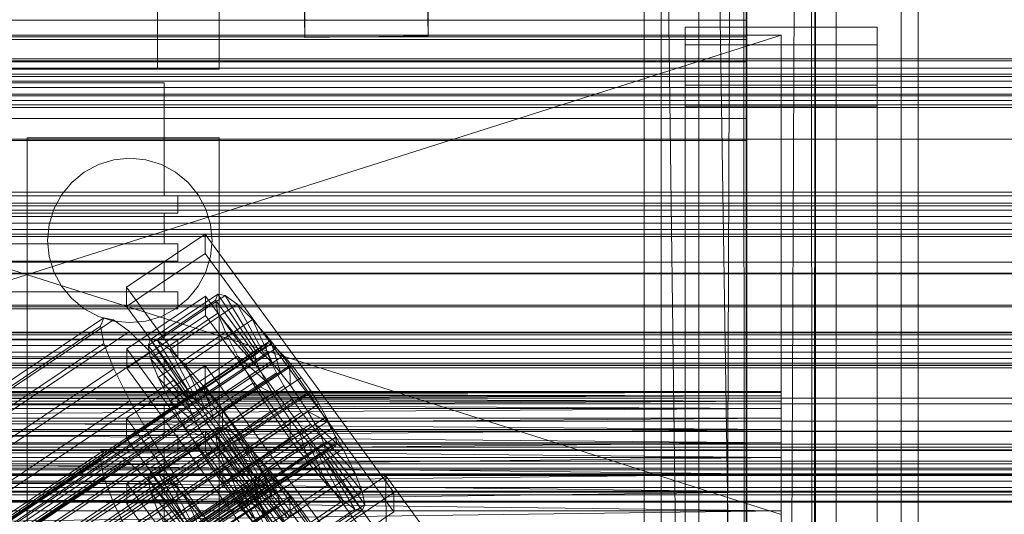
# Model space of a CAD drawing. Header units: millimetres. Extents: x -4395 to 65662, y -65530 to 6847.
# Tile 365 of 656: x 319 to 463, y -33820 to -33748. Entities that reach past the tile are written whole.
import ezdxf

# ---------------------------------------------------------------- set-up
doc = ezdxf.new("R2010")
doc.units = ezdxf.units.MM
for name, color, linetype, lineweight in [('COTAS_O', 1, 'Continuous', 0), ('COTAS_P', 1, 'Continuous', 0), ('frontal_briquetadora', 7, 'Continuous', 0), ('frontal_C01', 7, 'Continuous', 0), ('frontal_C02', 7, 'Continuous', 0), ('frontal_C03', 7, 'Continuous', 0), ('frontal_secador', 7, 'Continuous', 0)]:
    doc.layers.add(name, color=color, linetype=linetype, lineweight=lineweight)
doc.dimstyles.new('R19_100', dxfattribs={"dimtxt": 250, "dimasz": 150, "dimexe": 150, "dimexo": 80, "dimgap": 100, "dimtad": 1, "dimtih": 1, "dimtoh": 1, "dimdsep": 46, "dimcen": 0.09, "dimadec": 0, "dimazin": 0, "dimtfac": 1, "dimtdec": 4, "dimtofl": 0, "dimtmove": 0, "dimatfit": 3, "dimfxl": 1, "dimtolj": 1, "dimtzin": 0, "dimarcsym": 0})

# ---------------------------------------------------------------- blocks, each defined once
blk = doc.blocks.new('DIM_R33_43')
at = {"layer": 'COTAS_O'}
for p, q in [((-1725, -33700), (-1575, -33655)), ((1725, -33700), (1575, -33655)), ((-1725, -34400), (-1725, -33700)), ((-1725, -33700), (1725, -33700)), ((-1725, -33700), (-1575, -33745)), ((1725, -33700), (1575, -33745)), ((1725, -34400), (1725, -33700))]:
    blk.add_line(p, q, dxfattribs=at)
blk.add_text('3450 O', height=250, dxfattribs=at).set_placement((0, -33600))
blk = doc.blocks.new('DIM_R33_44')
at = {"layer": 'COTAS_P'}
for p, q in [((-150, -32200), (550, -32200)), ((550, -32200), (505, -32350)), ((550, -34800), (550, -32200)), ((550, -32200), (595, -32350)), ((550, -34800), (505, -34650)), ((550, -34800), (595, -34650)), ((-150, -34800), (550, -34800))]:
    blk.add_line(p, q, dxfattribs=at)
blk.add_text('2600 P', height=250, rotation=90, dxfattribs=at).set_placement((450, -33500))

msp = doc.modelspace()

# ---------------------------------------------------------------- linework, layer by layer
at = {"layer": 'frontal_briquetadora'}
for p, q in [((339, -33700), (339, -33755)), ((348, -33700), (348, -33755)), ((430, -33820), (210, -33750)), ((210, -33750), (430, -33750)), ((430, -33750), (210, -33820)), ((430, -33820), (430, -33750)), ((430, -33750), (430, -33844.629)), ((430, -33750), (430, -33841.488)), ((430, -33750), (430, -33838.284)), ((430, -33750), (430, -33835.05)), ((430, -33750), (430, -33831.815)), ((430, -33750), (430, -33828.612)), ((430, -33750), (430, -33825.47)), ((430, -33750), (430, -33822.421)), ((430, -33750), (430, -33819.494)), ((430, -33750), (430, -33816.716)), ((430, -33750), (430, -33814.115)), ((430, -33750), (430, -33811.715)), ((430, -33750), (430, -33809.54)), ((430, -33750), (430, -33807.611)), ((430, -33750), (430, -33805.946)), ((430, -33750), (430, -33804.562)), ((430, -33750), (430, -33803.471)), ((430, -33750), (430, -33802.684)), ((430, -33750), (430, -33802.209)), ((430, -33750), (430, -33802.05)), ((348, -33755), (292, -33755)), ((339, -33755), (301, -33755)), ((324.45, -33757), (315.55, -33757)), ((332.47, -33757), (324.45, -33757)), ((338.019, -33757), (332.47, -33757)), ((340, -33757), (338.019, -33757)), ((340, -33757), (340, -33773.5)), ((324.895, -33773.5), (315.105, -33773.5)), ((324.45, -33773.5), (315.55, -33773.5)), ((332.47, -33773.5), (324.45, -33773.5)), ((333.717, -33773.5), (324.895, -33773.5)), ((338.019, -33773.5), (332.47, -33773.5)), ((339.821, -33773.5), (333.717, -33773.5)), ((340, -33773.5), (338.019, -33773.5)), ((342, -33773.5), (339.821, -33773.5)), ((342, -33773.5), (342, -33776)), ((324.895, -33776), (315.105, -33776)), ((324.45, -33776), (315.55, -33776)), ((332.47, -33776), (324.45, -33776)), ((333.717, -33776), (324.895, -33776)), ((338.019, -33776), (332.47, -33776)), ((339.821, -33776), (333.717, -33776)), ((340, -33776), (338.019, -33776)), ((342, -33776), (339.821, -33776)), ((340, -33776), (340, -33780.5)), ((324.895, -33780.5), (315.105, -33780.5)), ((324.45, -33780.5), (315.55, -33780.5)), ((332.47, -33780.5), (324.45, -33780.5)), ((333.717, -33780.5), (324.895, -33780.5)), ((338.019, -33780.5), (332.47, -33780.5)), ((339.821, -33780.5), (333.717, -33780.5)), ((340, -33780.5), (338.019, -33780.5)), ((342, -33780.5), (339.821, -33780.5)), ((342, -33780.5), (342, -33783)), ((324.895, -33783), (315.105, -33783)), ((324.45, -33783), (315.55, -33783)), ((332.47, -33783), (324.45, -33783)), ((333.717, -33783), (324.895, -33783)), ((338.019, -33783), (332.47, -33783)), ((339.821, -33783), (333.717, -33783)), ((340, -33783), (338.019, -33783)), ((342, -33783), (339.821, -33783)), ((340, -33783), (340, -33787.5)), ((324.895, -33787.5), (315.105, -33787.5)), ((324.45, -33787.5), (315.55, -33787.5)), ((332.47, -33787.5), (324.45, -33787.5)), ((333.717, -33787.5), (324.895, -33787.5)), ((338.019, -33787.5), (332.47, -33787.5)), ((339.821, -33787.5), (333.717, -33787.5)), ((340, -33787.5), (338.019, -33787.5)), ((342, -33787.5), (339.821, -33787.5)), ((342, -33787.5), (342, -33790)), ((324.895, -33790), (315.105, -33790)), ((324.45, -33790), (315.55, -33790)), ((332.47, -33790), (324.45, -33790)), ((333.717, -33790), (324.895, -33790)), ((338.019, -33790), (332.47, -33790)), ((339.821, -33790), (333.717, -33790)), ((340, -33790), (338.019, -33790)), ((342, -33790), (339.821, -33790)), ((340, -33790), (340, -33794.5)), ((324.895, -33794.5), (315.105, -33794.5)), ((324.45, -33794.5), (315.55, -33794.5)), ((332.47, -33794.5), (324.45, -33794.5)), ((333.717, -33794.5), (324.895, -33794.5)), ((338.019, -33794.5), (332.47, -33794.5)), ((339.821, -33794.5), (333.717, -33794.5)), ((340, -33794.5), (338.019, -33794.5)), ((342, -33794.5), (339.821, -33794.5)), ((342, -33794.5), (342, -33797)), ((324.895, -33797), (315.105, -33797)), ((324.45, -33797), (315.55, -33797)), ((332.47, -33797), (324.45, -33797)), ((333.717, -33797), (324.895, -33797)), ((338.019, -33797), (332.47, -33797)), ((339.821, -33797), (333.717, -33797)), ((340, -33797), (338.019, -33797)), ((342, -33797), (339.821, -33797)), ((340, -33797), (340, -33801.5)), ((430, -33802.05), (210, -33802.209)), ((430, -33802.05), (210, -33802.05)), ((430, -33802.209), (210, -33802.05)), ((430, -33802.209), (210, -33802.684)), ((430, -33802.209), (210, -33802.209)), ((430, -33802.684), (210, -33802.209)), ((430, -33802.684), (210, -33803.471)), ((430, -33802.684), (210, -33802.684)), ((430, -33803.471), (210, -33802.684)), ((324.895, -33801.5), (315.105, -33801.5)), ((324.45, -33801.5), (315.55, -33801.5)), ((332.47, -33801.5), (324.45, -33801.5)), ((333.717, -33801.5), (324.895, -33801.5)), ((338.019, -33801.5), (332.47, -33801.5)), ((339.821, -33801.5), (333.717, -33801.5)), ((340, -33801.5), (338.019, -33801.5)), ((342, -33801.5), (339.821, -33801.5)), ((342, -33801.5), (342, -33804)), ((430, -33802.05), (430, -33802.209)), ((430, -33802.209), (430, -33802.684)), ((430, -33802.684), (430, -33803.471)), ((480, -33803.052), (200, -33803.052)), ((430, -33803.471), (210, -33804.562)), ((430, -33803.471), (210, -33803.471)), ((430, -33804.562), (210, -33803.471)), ((324.895, -33804), (315.105, -33804)), ((324.45, -33804), (315.55, -33804)), ((332.47, -33804), (324.45, -33804)), ((333.717, -33804), (324.895, -33804)), ((338.019, -33804), (332.47, -33804)), ((339.821, -33804), (333.717, -33804)), ((340, -33804), (338.019, -33804)), ((342, -33804), (339.821, -33804)), ((340, -33804), (340, -33808.5)), ((430, -33803.471), (430, -33804.562)), ((430, -33804.562), (210, -33805.946)), ((430, -33804.562), (210, -33804.562)), ((430, -33804.562), (430, -33805.946)), ((430, -33805.946), (210, -33807.611)), ((430, -33805.946), (210, -33805.946)), ((430, -33807.611), (210, -33805.946)), ((430, -33805.946), (430, -33807.611)), ((430, -33807.611), (210, -33809.54)), ((430, -33807.611), (210, -33807.611)), ((210, -33807.611), (430, -33809.54)), ((430, -33807.611), (430, -33809.54)), ((430, -33809.54), (210, -33811.715)), ((430, -33809.54), (210, -33809.54)), ((210, -33809.54), (430, -33811.715)), ((324.895, -33808.5), (315.105, -33808.5)), ((324.45, -33808.5), (315.55, -33808.5)), ((332.47, -33808.5), (324.45, -33808.5)), ((333.717, -33808.5), (324.895, -33808.5)), ((338.019, -33808.5), (332.47, -33808.5)), ((339.821, -33808.5), (333.717, -33808.5)), ((340, -33808.5), (338.019, -33808.5)), ((342, -33808.5), (339.821, -33808.5)), ((342, -33808.5), (342, -33811)), ((430, -33809.54), (430, -33811.715)), ((324.895, -33811), (315.105, -33811)), ((324.45, -33811), (315.55, -33811)), ((332.47, -33811), (324.45, -33811)), ((333.717, -33811), (324.895, -33811)), ((338.019, -33811), (332.47, -33811)), ((339.821, -33811), (333.717, -33811)), ((340, -33811), (338.019, -33811)), ((342, -33811), (339.821, -33811)), ((340, -33811), (340, -33815.5)), ((430, -33811.715), (210, -33811.715)), ((210, -33814.115), (430, -33811.715)), ((210, -33811.715), (430, -33814.115)), ((430, -33811.715), (430, -33814.115)), ((430, -33814.115), (210, -33814.115)), ((210, -33816.716), (430, -33814.115)), ((210, -33814.115), (430, -33816.716)), ((430, -33814.115), (430, -33816.716)), ((324.895, -33815.5), (315.105, -33815.5)), ((324.45, -33815.5), (315.55, -33815.5)), ((332.47, -33815.5), (324.45, -33815.5)), ((333.717, -33815.5), (324.895, -33815.5)), ((338.019, -33815.5), (332.47, -33815.5)), ((339.821, -33815.5), (333.717, -33815.5)), ((340, -33815.5), (338.019, -33815.5)), ((342, -33815.5), (339.821, -33815.5)), ((342, -33815.5), (342, -33818)), ((430, -33816.716), (210, -33816.716)), ((210, -33819.494), (430, -33816.716)), ((210, -33816.716), (430, -33819.494)), ((430, -33816.716), (430, -33819.494)), ((324.895, -33818), (315.105, -33818)), ((324.45, -33818), (315.55, -33818)), ((332.47, -33818), (324.45, -33818)), ((333.717, -33818), (324.895, -33818)), ((338.019, -33818), (332.47, -33818)), ((339.821, -33818), (333.717, -33818)), ((340, -33818), (338.019, -33818)), ((342, -33818), (339.821, -33818)), ((340, -33818), (340, -33990)), ((430, -33819.494), (210, -33819.494)), ((210, -33822.421), (430, -33819.494)), ((430, -33819.494), (430, -33822.421))]:
    msp.add_line(p, q, dxfattribs=at)
at = {"layer": 'frontal_C01'}
for p, q in [((410, -33902.673), (410, -33563.968)), ((450, -33563.968), (450, -33902.673)), ((410, -33950.64), (410, -33611.935)), ((450, -33950.64), (450, -33611.935)), ((410, -33967.966), (410, -33629.261)), ((450, -33629.261), (450, -33967.966)), ((412.5, -33922.423), (412.5, -33644.214)), ((447.5, -33644.214), (447.5, -33922.423)), ((412.5, -33930.89), (412.5, -33652.682)), ((447.5, -33930.89), (447.5, -33652.682)), ((410, -34006.339), (410, -33667.635)), ((450, -34006.339), (450, -33667.635)), ((425, -33736.325), (425, -33750.663)), ((425, -33736.325), (425, -33747.837)), ((425, -33747.837), (-425, -33747.837)), ((425, -33762.175), (425, -33747.837)), ((416, -33757.321), (416, -33748.854)), ((416, -33748.854), (444, -33748.854)), ((416, -33836.662), (416, -33748.854)), ((444, -33748.854), (444, -33757.321)), ((444, -33748.854), (444, -33836.662)), ((425, -33750.663), (-425, -33750.663)), ((425, -33762.175), (425, -33750.663)), ((444, -33757.321), (416, -33757.321)), ((416, -33757.321), (416, -33845.13)), ((444, -33845.13), (444, -33757.321)), ((-425, -33762.175), (425, -33762.175)), ((334.501, -33786.803), (345.969, -33779.096)), ((345.969, -33779.096), (345.981, -33781.918)), ((345.969, -33779.096), (373.501, -33816.807)), ((345.981, -33781.918), (334.513, -33789.626)), ((373.513, -33819.63), (345.981, -33781.918)), ((334.513, -33789.626), (334.501, -33786.803)), ((362.033, -33824.514), (334.501, -33786.803)), ((334.539, -33795.835), (346.008, -33788.128)), ((338.005, -33794.443), (347.835, -33787.837)), ((339.088, -33794.641), (348.918, -33788.035)), ((346.008, -33788.128), (346.02, -33790.95)), ((346.008, -33788.128), (373.539, -33825.839)), ((347.835, -33787.837), (347.47, -33788.716)), ((348.918, -33788.035), (347.835, -33787.837)), ((347.835, -33787.837), (353.378, -33796.156)), ((350.645, -33789.296), (348.918, -33788.035)), ((348.918, -33788.035), (353.892, -33796.25)), ((334.513, -33789.626), (362.045, -33827.337)), ((337.64, -33795.323), (347.47, -33788.716)), ((340.816, -33795.903), (350.645, -33789.296)), ((347.47, -33788.716), (353.205, -33796.573)), ((347.47, -33788.716), (347.847, -33790.613)), ((352.899, -33791.536), (350.645, -33789.296)), ((350.645, -33789.296), (354.71, -33796.847)), ((346.02, -33790.95), (334.551, -33798.658)), ((338.017, -33797.219), (347.847, -33790.613)), ((373.551, -33828.662), (346.02, -33790.95)), ((347.847, -33790.613), (353.384, -33797.471)), ((347.847, -33790.613), (348.941, -33793.397)), ((146.383, -33916.366), (330.692, -33792.496)), ((146.872, -33915.19), (331.181, -33791.321)), ((148.32, -33915.455), (332.629, -33791.585)), ((331.181, -33791.321), (330.692, -33792.496)), ((330.692, -33792.496), (331.197, -33795.032)), ((332.629, -33791.585), (331.181, -33791.321)), ((334.938, -33793.272), (332.629, -33791.585)), ((343.069, -33798.142), (352.899, -33791.536)), ((355.525, -33794.6), (352.899, -33791.536)), ((352.899, -33791.536), (355.777, -33797.908)), ((150.629, -33917.141), (334.938, -33793.272)), ((337.95, -33796.266), (334.938, -33793.272)), ((339.111, -33800.004), (348.941, -33793.397)), ((348.941, -33793.397), (353.902, -33798.79)), ((348.941, -33793.397), (350.678, -33796.88)), ((141.045, -33939.16), (354.844, -33795.472)), ((141.218, -33938.743), (355.017, -33795.055)), ((141.731, -33938.837), (355.53, -33795.149)), ((146.887, -33918.901), (331.197, -33795.032)), ((331.197, -33795.032), (332.659, -33798.755)), ((337.64, -33795.323), (338.005, -33794.443)), ((343.376, -33803.179), (337.64, -33795.323)), ((338.017, -33797.219), (337.64, -33795.323)), ((343.549, -33802.763), (338.005, -33794.443)), ((338.005, -33794.443), (339.088, -33794.641)), ((344.062, -33802.856), (339.088, -33794.641)), ((339.088, -33794.641), (340.816, -33795.903)), ((345.695, -33801.206), (355.525, -33794.6)), ((355.017, -33795.055), (354.844, -33795.472)), ((354.844, -33795.472), (355.022, -33796.37)), ((355.53, -33795.149), (355.017, -33795.055)), ((358.345, -33798.281), (355.525, -33794.6)), ((355.525, -33794.6), (357.021, -33799.36)), ((356.348, -33795.746), (355.53, -33795.149)), ((141.224, -33940.058), (355.022, -33796.37)), ((142.549, -33939.435), (356.348, -33795.746)), ((143.617, -33940.495), (357.415, -33796.807)), ((153.641, -33920.135), (337.95, -33796.266)), ((334.551, -33798.658), (334.539, -33795.835)), ((362.071, -33833.547), (334.539, -33795.835)), ((341.461, -33800.362), (337.95, -33796.266)), ((344.88, -33803.454), (340.816, -33795.903)), ((340.816, -33795.903), (343.069, -33798.142)), ((340.848, -33803.487), (350.678, -33796.88)), ((353.205, -33796.573), (343.376, -33803.179)), ((353.378, -33796.156), (343.549, -33802.763)), ((353.892, -33796.25), (344.062, -33802.856)), ((354.71, -33796.847), (344.88, -33803.454)), ((350.678, -33796.88), (354.725, -33800.44)), ((350.678, -33796.88), (352.938, -33800.824)), ((353.205, -33796.573), (353.378, -33796.156)), ((353.384, -33797.471), (353.205, -33796.573)), ((353.378, -33796.156), (353.892, -33796.25)), ((353.892, -33796.25), (354.71, -33796.847)), ((354.71, -33796.847), (355.777, -33797.908)), ((355.022, -33796.37), (355.541, -33797.689)), ((357.415, -33796.807), (356.348, -33795.746)), ((358.659, -33798.259), (357.415, -33796.807)), ((141.742, -33941.377), (355.541, -33797.689)), ((144.861, -33941.947), (358.659, -33798.259)), ((343.554, -33804.077), (338.017, -33797.219)), ((339.111, -33800.004), (338.017, -33797.219)), ((345.947, -33804.515), (343.069, -33798.142)), ((343.069, -33798.142), (345.695, -33801.206)), ((353.384, -33797.471), (343.554, -33804.077)), ((355.777, -33797.908), (345.947, -33804.515)), ((358.345, -33798.281), (348.515, -33804.887)), ((353.902, -33798.79), (353.384, -33797.471)), ((355.541, -33797.689), (356.363, -33799.339)), ((355.777, -33797.908), (357.021, -33799.36)), ((358.357, -33801.103), (358.345, -33798.281)), ((361.166, -33802.327), (358.345, -33798.281)), ((359.995, -33800.002), (358.659, -33798.259)), ((142.565, -33943.027), (356.363, -33799.339)), ((148.35, -33922.624), (332.659, -33798.755)), ((332.659, -33798.755), (334.981, -33803.411)), ((334.551, -33798.658), (362.083, -33836.369)), ((353.902, -33798.79), (344.073, -33805.397)), ((357.021, -33799.36), (347.191, -33805.966)), ((354.725, -33800.44), (353.902, -33798.79)), ((356.363, -33799.339), (357.434, -33801.207)), ((357.021, -33799.36), (358.357, -33801.103)), ((143.635, -33944.895), (357.434, -33801.207)), ((359.995, -33800.002), (146.196, -33943.691)), ((157.152, -33924.232), (341.461, -33800.362)), ((344.073, -33805.397), (339.111, -33800.004)), ((340.848, -33803.487), (339.111, -33800.004)), ((345.231, -33805.283), (341.461, -33800.362)), ((343.108, -33807.431), (352.938, -33800.824)), ((354.725, -33800.44), (344.895, -33807.046)), ((347.191, -33805.966), (345.695, -33801.206)), ((345.695, -33801.206), (348.515, -33804.887)), ((348.527, -33807.71), (358.357, -33801.103)), ((352.938, -33800.824), (355.796, -33802.308)), ((352.938, -33800.824), (355.569, -33804.96)), ((355.796, -33802.308), (354.725, -33800.44)), ((357.434, -33801.207), (358.68, -33803.166)), ((358.357, -33801.103), (359.693, -33803.02)), ((361.332, -33801.919), (359.995, -33800.002)), ((147.533, -33945.607), (361.332, -33801.919)), ((355.796, -33802.308), (345.966, -33808.914)), ((351.336, -33808.933), (361.166, -33802.327)), ((357.042, -33804.267), (355.796, -33802.308)), ((361.166, -33802.327), (359.693, -33803.02)), ((363.797, -33806.463), (361.166, -33802.327)), ((362.578, -33803.878), (361.332, -33801.919)), ((144.881, -33946.855), (358.68, -33803.166)), ((148.779, -33947.566), (362.578, -33803.878)), ((150.672, -33927.28), (334.981, -33803.411)), ((334.981, -33803.411), (338.003, -33808.683)), ((344.895, -33807.046), (340.848, -33803.487)), ((343.108, -33807.431), (340.848, -33803.487)), ((343.549, -33802.763), (343.376, -33803.179)), ((343.376, -33803.179), (343.554, -33804.077)), ((344.062, -33802.856), (343.549, -33802.763)), ((343.554, -33804.077), (344.073, -33805.397)), ((344.88, -33803.454), (344.062, -33802.856)), ((345.947, -33804.515), (344.88, -33803.454)), ((359.693, -33803.02), (349.863, -33809.626)), ((358.68, -33803.166), (360.017, -33805.083)), ((359.693, -33803.02), (360.939, -33804.979)), ((363.648, -33805.746), (362.578, -33803.878)), ((146.218, -33948.771), (360.017, -33805.083)), ((345.231, -33805.283), (160.922, -33929.152)), ((344.073, -33805.397), (344.895, -33807.046)), ((349.002, -33810.692), (345.231, -33805.283)), ((345.739, -33811.567), (355.569, -33804.96)), ((347.191, -33805.966), (345.947, -33804.515)), ((357.042, -33804.267), (347.212, -33810.874)), ((348.515, -33804.887), (348.527, -33807.71)), ((348.515, -33804.887), (351.336, -33808.933)), ((360.939, -33804.979), (351.109, -33811.585)), ((355.569, -33804.96), (357.042, -33804.267)), ((355.569, -33804.96), (358.39, -33809.006)), ((358.378, -33806.184), (357.042, -33804.267)), ((360.017, -33805.083), (361.352, -33806.826)), ((363.797, -33806.463), (360.939, -33804.979)), ((360.939, -33804.979), (362.01, -33806.847)), ((147.554, -33950.515), (361.352, -33806.826)), ((149.85, -33949.434), (363.648, -33805.746)), ((348.527, -33807.71), (347.191, -33805.966)), ((358.378, -33806.184), (348.548, -33812.79)), ((362.01, -33806.847), (352.18, -33813.454)), ((353.967, -33813.069), (363.797, -33806.463)), ((358.39, -33809.006), (358.378, -33806.184)), ((359.714, -33807.927), (358.378, -33806.184)), ((361.352, -33806.826), (362.596, -33808.278)), ((366.057, -33810.407), (362.01, -33806.847)), ((362.01, -33806.847), (362.833, -33808.497)), ((364.471, -33807.396), (363.648, -33805.746)), ((366.057, -33810.407), (363.797, -33806.463)), ((148.798, -33951.966), (362.596, -33808.278)), ((150.672, -33951.084), (364.471, -33807.396)), ((345.966, -33808.914), (343.108, -33807.431)), ((345.739, -33811.567), (343.108, -33807.431)), ((344.895, -33807.046), (345.966, -33808.914)), ((349.863, -33809.626), (348.527, -33807.71)), ((359.714, -33807.927), (349.884, -33814.534)), ((361.21, -33812.687), (359.714, -33807.927)), ((360.958, -33809.379), (359.714, -33807.927)), ((362.596, -33808.278), (363.664, -33809.339)), ((364.989, -33808.715), (364.471, -33807.396)), ((149.865, -33953.027), (363.664, -33809.339)), ((151.191, -33952.403), (364.989, -33808.715)), ((151.369, -33953.302), (365.168, -33809.613)), ((153.694, -33932.552), (338.003, -33808.683)), ((338.003, -33808.683), (341.52, -33814.212)), ((345.966, -33808.914), (347.212, -33810.874)), ((348.56, -33815.613), (358.39, -33809.006)), ((349.863, -33809.626), (351.336, -33808.933)), ((351.109, -33811.585), (349.863, -33809.626)), ((360.958, -33809.379), (351.128, -33815.985)), ((351.336, -33808.933), (353.967, -33813.069)), ((362.833, -33808.497), (353.003, -33815.103)), ((363.351, -33809.816), (353.521, -33816.422)), ((358.39, -33809.006), (361.21, -33812.687)), ((363.836, -33815.752), (360.958, -33809.379)), ((362.025, -33810.44), (360.958, -33809.379)), ((367.794, -33813.89), (362.833, -33808.497)), ((362.833, -33808.497), (363.351, -33809.816)), ((368.888, -33816.674), (363.351, -33809.816)), ((363.351, -33809.816), (363.53, -33810.714)), ((363.664, -33809.339), (364.482, -33809.936)), ((365.168, -33809.613), (364.989, -33808.715)), ((364.995, -33810.03), (365.168, -33809.613)), ((150.683, -33953.625), (364.482, -33809.936)), ((151.196, -33953.718), (364.995, -33810.03)), ((164.693, -33934.561), (349.002, -33810.692)), ((347.212, -33810.874), (345.739, -33811.567)), ((347.212, -33810.874), (348.548, -33812.79)), ((352.519, -33816.221), (349.002, -33810.692)), ((362.025, -33810.44), (352.196, -33817.046)), ((362.843, -33811.037), (353.014, -33817.644)), ((363.357, -33811.131), (353.527, -33817.737)), ((363.53, -33810.714), (353.7, -33817.321)), ((356.228, -33817.013), (366.057, -33810.407)), ((366.09, -33817.991), (362.025, -33810.44)), ((362.843, -33811.037), (362.025, -33810.44)), ((367.817, -33819.252), (362.843, -33811.037)), ((363.357, -33811.131), (362.843, -33811.037)), ((363.53, -33810.714), (363.357, -33811.131)), ((368.9, -33819.45), (363.357, -33811.131)), ((369.265, -33818.571), (363.53, -33810.714)), ((364.482, -33809.936), (364.995, -33810.03)), ((367.794, -33813.89), (366.057, -33810.407)), ((-1100, -33812.606), (1100, -33812.606)), ((348.56, -33815.613), (345.739, -33811.567)), ((352.18, -33813.454), (351.109, -33811.585)), ((351.109, -33811.585), (353.967, -33813.069)), ((351.38, -33819.294), (361.21, -33812.687)), ((361.21, -33812.687), (363.836, -33815.752)), ((157.211, -33938.081), (341.52, -33814.212)), ((341.52, -33814.212), (345.291, -33819.621)), ((348.548, -33812.79), (348.56, -33815.613)), ((348.548, -33812.79), (349.884, -33814.534)), ((353.003, -33815.103), (352.18, -33813.454)), ((352.18, -33813.454), (356.228, -33817.013)), ((353.967, -33813.069), (356.228, -33817.013)), ((357.964, -33820.496), (367.794, -33813.89)), ((368.888, -33816.674), (367.794, -33813.89)), ((351.38, -33819.294), (348.56, -33815.613)), ((349.884, -33814.534), (351.38, -33819.294)), ((349.884, -33814.534), (351.128, -33815.985)), ((353.521, -33816.422), (353.003, -33815.103)), ((353.003, -33815.103), (357.964, -33820.496)), ((360.882, -33822.096), (372.35, -33814.389)), ((372.35, -33814.389), (372.408, -33827.937)), ((372.35, -33814.389), (378.086, -33822.245)), ((-1100, -33816.606), (1100, -33816.606)), ((168.21, -33940.09), (352.519, -33816.221)), ((351.128, -33815.985), (354.006, -33822.358)), ((351.128, -33815.985), (352.196, -33817.046)), ((352.196, -33817.046), (356.26, -33824.597)), ((352.196, -33817.046), (353.014, -33817.644)), ((355.541, -33821.493), (352.519, -33816.221)), ((353.7, -33817.321), (353.521, -33816.422)), ((353.521, -33816.422), (359.058, -33823.281)), ((354.006, -33822.358), (363.836, -33815.752)), ((356.228, -33817.013), (357.964, -33820.496)), ((359.058, -33823.281), (368.888, -33816.674)), ((373.501, -33816.807), (362.033, -33824.514)), ((363.836, -33815.752), (366.09, -33817.991)), ((369.265, -33818.571), (368.888, -33816.674)), ((373.513, -33819.63), (373.501, -33816.807)), ((353.014, -33817.644), (357.987, -33825.859)), ((353.014, -33817.644), (353.527, -33817.737)), ((353.527, -33817.737), (353.7, -33817.321)), ((353.527, -33817.737), (359.07, -33826.057)), ((353.7, -33817.321), (359.436, -33825.177)), ((356.26, -33824.597), (366.09, -33817.991)), ((366.09, -33817.991), (367.817, -33819.252)), ((160.982, -33943.491), (345.291, -33819.621)), ((345.291, -33819.621), (349.061, -33824.542)), ((354.006, -33822.358), (351.38, -33819.294)), ((357.987, -33825.859), (367.817, -33819.252)), ((359.07, -33826.057), (368.9, -33819.45)), ((359.436, -33825.177), (369.265, -33818.571)), ((362.045, -33827.337), (373.513, -33819.63)), ((367.817, -33819.252), (368.9, -33819.45)), ((368.9, -33819.45), (369.265, -33818.571))]:
    msp.add_line(p, q, dxfattribs=at)
at = {"layer": 'frontal_C02'}
for p, q in [((410, -33863.38), (410, -33505.718)), ((450, -33505.718), (450, -33863.38)), ((410, -33911.107), (410, -33553.445)), ((450, -33911.107), (450, -33553.445)), ((360.514, -33750.348), (357.646, -33556.943)), ((378.512, -33750.105), (375.644, -33556.7)), ((410, -34044.45), (410, -33686.788)), ((450, -33686.788), (450, -34044.45)), ((418, -33835.166), (418, -33694.327)), ((438, -33694.327), (438, -33835.166)), ((418, -33700.288), (418, -33841.127)), ((438, -33841.127), (438, -33700.288)), ((412.5, -33882.773), (412.5, -33701.408)), ((447.5, -33701.408), (447.5, -33882.773)), ((412.5, -33891.714), (412.5, -33710.35)), ((447.5, -33891.714), (447.5, -33710.35)), ((410, -34082.632), (410, -33724.97)), ((450, -34082.632), (450, -33724.97)), ((425, -33738.79), (425, -33753.931)), ((425, -33738.79), (425, -33750.245)), ((360.514, -33744.387), (360.514, -33750.348)), ((378.512, -33750.105), (378.512, -33744.143)), ((425, -33750.245), (-425, -33750.245)), ((360.514, -33750.348), (378.512, -33750.105)), ((425, -33765.386), (425, -33750.245)), ((416, -33760.377), (416, -33751.435)), ((416, -33751.435), (444, -33751.435)), ((416, -33840.401), (416, -33751.435)), ((444, -33751.435), (444, -33760.377)), ((444, -33751.435), (444, -33840.401)), ((425, -33753.931), (-425, -33753.931)), ((425, -33765.386), (425, -33753.931)), ((444, -33760.377), (416, -33760.377)), ((416, -33760.377), (416, -33849.343)), ((444, -33849.343), (444, -33760.377)), ((-425, -33765.386), (425, -33765.386)), ((334.501, -33805.952), (345.969, -33798.283)), ((345.969, -33798.283), (345.981, -33801.263)), ((345.969, -33798.283), (373.501, -33835.805)), ((345.981, -33801.263), (334.513, -33808.932)), ((373.513, -33838.786), (345.981, -33801.263)), ((334.513, -33808.932), (334.501, -33805.952)), ((362.033, -33843.474), (334.501, -33805.952)), ((334.539, -33815.489), (346.008, -33807.82)), ((337.64, -33814.79), (347.47, -33808.216)), ((338.005, -33813.83), (347.835, -33807.257)), ((339.088, -33813.948), (348.918, -33807.375)), ((346.008, -33807.82), (346.02, -33810.801)), ((346.008, -33807.82), (373.539, -33845.343)), ((347.835, -33807.257), (347.47, -33808.216)), ((347.47, -33808.216), (353.205, -33816.033)), ((347.47, -33808.216), (347.847, -33810.188)), ((348.918, -33807.375), (347.835, -33807.257)), ((347.835, -33807.257), (353.378, -33815.579)), ((350.645, -33808.562), (348.918, -33807.375)), ((348.918, -33807.375), (353.892, -33815.635)), ((334.513, -33808.932), (362.045, -33846.455)), ((340.816, -33815.136), (350.645, -33808.562)), ((352.899, -33810.738), (350.645, -33808.562)), ((350.645, -33808.562), (354.71, -33816.197)), ((146.872, -33933.95), (331.181, -33810.695)), ((148.32, -33934.108), (332.629, -33810.853)), ((331.181, -33810.695), (330.692, -33811.978)), ((332.629, -33810.853), (331.181, -33810.695)), ((334.938, -33812.44), (332.629, -33810.853)), ((346.02, -33810.801), (334.551, -33818.47)), ((338.017, -33816.762), (347.847, -33810.188)), ((343.069, -33817.312), (352.899, -33810.738)), ((373.551, -33848.323), (346.02, -33810.801)), ((347.847, -33810.188), (353.384, -33816.967)), ((347.847, -33810.188), (348.941, -33813.038)), ((355.525, -33813.755), (352.899, -33810.738)), ((352.899, -33810.738), (355.777, -33817.228)), ((146.383, -33935.233), (330.692, -33811.978)), ((150.629, -33935.695), (334.938, -33812.44)), ((330.692, -33811.978), (331.197, -33814.614)), ((337.95, -33815.35), (334.938, -33812.44)), ((337.64, -33814.79), (338.005, -33813.83)), ((343.549, -33822.152), (338.005, -33813.83)), ((338.005, -33813.83), (339.088, -33813.948)), ((344.062, -33822.208), (339.088, -33813.948)), ((339.088, -33813.948), (340.816, -33815.136)), ((339.111, -33819.611), (348.941, -33813.038)), ((345.695, -33820.328), (355.525, -33813.755)), ((348.941, -33813.038), (353.902, -33818.317)), ((348.941, -33813.038), (350.678, -33816.571)), ((358.345, -33817.406), (355.525, -33813.755)), ((355.525, -33813.755), (357.021, -33818.657)), ((141.045, -33957.913), (354.844, -33814.938)), ((141.218, -33957.459), (355.017, -33814.483)), ((141.731, -33957.515), (355.53, -33814.539)), ((142.549, -33958.077), (356.348, -33815.102)), ((146.887, -33937.869), (331.197, -33814.614)), ((153.641, -33938.604), (337.95, -33815.35)), ((331.197, -33814.614), (332.659, -33818.423)), ((334.551, -33818.47), (334.539, -33815.489)), ((362.071, -33853.012), (334.539, -33815.489)), ((343.376, -33822.607), (337.64, -33814.79)), ((338.017, -33816.762), (337.64, -33814.79)), ((341.461, -33819.382), (337.95, -33815.35)), ((344.88, -33822.771), (340.816, -33815.136)), ((340.816, -33815.136), (343.069, -33817.312)), ((353.378, -33815.579), (343.549, -33822.152)), ((353.892, -33815.635), (344.062, -33822.208)), ((353.205, -33816.033), (353.378, -33815.579)), ((353.378, -33815.579), (353.892, -33815.635)), ((353.892, -33815.635), (354.71, -33816.197)), ((355.017, -33814.483), (354.844, -33814.938)), ((354.844, -33814.938), (355.022, -33815.872)), ((355.53, -33814.539), (355.017, -33814.483)), ((356.348, -33815.102), (355.53, -33814.539)), ((357.415, -33816.133), (356.348, -33815.102)), ((141.224, -33958.847), (355.022, -33815.872)), ((143.617, -33959.108), (357.415, -33816.133)), ((343.554, -33823.541), (338.017, -33816.762)), ((339.111, -33819.611), (338.017, -33816.762)), ((340.848, -33823.144), (350.678, -33816.571)), ((353.205, -33816.033), (343.376, -33822.607)), ((353.384, -33816.967), (343.554, -33823.541)), ((354.71, -33816.197), (344.88, -33822.771)), ((350.678, -33816.571), (354.725, -33819.991)), ((350.678, -33816.571), (352.938, -33820.547)), ((353.384, -33816.967), (353.205, -33816.033)), ((353.902, -33818.317), (353.384, -33816.967)), ((354.71, -33816.197), (355.777, -33817.228)), ((355.022, -33815.872), (355.541, -33817.222)), ((358.659, -33817.561), (357.415, -33816.133)), ((141.742, -33960.197), (355.541, -33817.222)), ((144.861, -33960.537), (358.659, -33817.561)), ((148.35, -33941.678), (332.659, -33818.423)), ((332.659, -33818.423), (334.981, -33823.147)), ((334.551, -33818.47), (362.083, -33855.992)), ((345.947, -33823.802), (343.069, -33817.312)), ((343.069, -33817.312), (345.695, -33820.328)), ((353.902, -33818.317), (344.073, -33824.891)), ((355.777, -33817.228), (345.947, -33823.802)), ((358.345, -33817.406), (348.515, -33823.98)), ((354.725, -33819.991), (353.902, -33818.317)), ((355.541, -33817.222), (356.363, -33818.895)), ((355.777, -33817.228), (357.021, -33818.657)), ((358.357, -33820.386), (358.345, -33817.406)), ((361.166, -33821.443), (358.345, -33817.406)), ((359.995, -33819.291), (358.659, -33817.561)), ((142.565, -33961.871), (356.363, -33818.895)), ((359.995, -33819.291), (146.196, -33962.266)), ((157.152, -33942.637), (341.461, -33819.382)), ((344.073, -33824.891), (339.111, -33819.611)), ((340.848, -33823.144), (339.111, -33819.611)), ((345.231, -33824.263), (341.461, -33819.382)), ((357.021, -33818.657), (347.191, -33825.231)), ((356.363, -33818.895), (357.434, -33820.779)), ((357.021, -33818.657), (358.357, -33820.386)), ((361.332, -33821.203), (359.995, -33819.291)), ((354.725, -33819.991), (344.895, -33826.564)), ((355.796, -33821.874), (354.725, -33819.991))]:
    msp.add_line(p, q, dxfattribs=at)
at = {"layer": 'frontal_C03'}
for p, q in [((1270, -33755.693), (-1230, -33755.693)), ((1270, -33756.079), (-1230, -33756.079)), ((1270, -33756.745), (-1230, -33756.745)), ((-1230, -33757.677), (1270, -33757.677)), ((1270, -33758.619), (-1230, -33758.619)), ((1270, -33759.551), (-1230, -33759.551)), ((1270, -33760.217), (-1230, -33760.217)), ((1270, -33760.603), (-1230, -33760.603)), ((1270, -33774.534), (-1230, -33774.534)), ((1270, -33774.92), (-1230, -33774.92)), ((1270, -33775.586), (-1230, -33775.586)), ((-1230, -33776.518), (1270, -33776.518)), ((1270, -33777.46), (-1230, -33777.46)), ((1270, -33778.392), (-1230, -33778.392)), ((1270, -33779.058), (-1230, -33779.058)), ((1270, -33779.444), (-1230, -33779.444)), ((1270, -33784.766), (-1230, -33784.766)), ((1270, -33784.851), (-1230, -33784.851)), ((1270, -33789.465), (-1230, -33789.465)), ((1270, -33789.707), (-1230, -33789.707)), ((1270, -33793.375), (-1230, -33793.375)), ((1270, -33793.761), (-1230, -33793.761)), ((1270, -33794.427), (-1230, -33794.427)), ((-1230, -33795.359), (1270, -33795.359)), ((1270, -33796.301), (-1230, -33796.301)), ((1270, -33797.233), (-1230, -33797.233)), ((1270, -33797.899), (-1230, -33797.899)), ((1270, -33798.234), (-1230, -33798.234)), ((1270, -33798.285), (-1230, -33798.285)), ((1270, -33798.596), (-1230, -33798.596)), ((1516, -33806.372), (-1476, -33806.372)), ((1516, -33806.398), (-1476, -33806.398)), ((1516, -33807.84), (-1476, -33807.84)), ((1516, -33807.916), (-1476, -33807.916)), ((1270, -33809.736), (-1230, -33809.736)), ((1516, -33810.58), (-1476, -33810.58)), ((1516, -33810.694), (-1476, -33810.694)), ((-1230, -33810.164), (1270, -33810.164)), ((1270, -33812.216), (-1230, -33812.216)), ((1270, -33812.602), (-1230, -33812.602)), ((1516, -33814.175), (-1476, -33814.175)), ((1270, -33813.268), (-1230, -33813.268)), ((-1230, -33814.2), (1270, -33814.2)), ((-1476, -33814.309), (1516, -33814.309)), ((1270, -33815.142), (-1230, -33815.142)), ((1270, -33816.074), (-1230, -33816.074)), ((1270, -33816.74), (-1230, -33816.74)), ((1516, -33818.077), (-1476, -33818.077)), ((1516, -33818.21), (-1476, -33818.21)), ((1270, -33817.126), (-1230, -33817.126))]:
    msp.add_line(p, q, dxfattribs=at)
at = {"layer": 'frontal_secador'}
for p, q in [((429.5, -34299.5), (413, -33215)), ((420.5, -34290.5), (407, -33225)), ((429.5, -34299.5), (434.12, -33229.08)), ((434.78, -34287.18), (434.12, -33229.08)), ((420.5, -34290.5), (424.28, -33236.52)), ((424.82, -34280.42), (424.28, -33236.52)), ((434.78, -34287.18), (435, -33237)), ((435, -33237), (435, -34283)), ((424.82, -34280.42), (425, -33243)), ((425, -33243), (425, -34277)), ((1360, -33753.5), (-1360, -33753.5)), ((1250, -33753.75), (-1250, -33753.75)), ((1360, -33754.863), (-1360, -33754.863)), ((1360, -33758.859), (-1360, -33758.859)), ((1360, -33765.216), (-1360, -33765.216)), ((320, -33765), (348, -33765)), ((320, -33865), (320, -33765)), ((348, -33865), (348, -33765)), ((330.408, -33768.913), (332.659, -33768.231)), ((332.659, -33768.231), (335, -33768)), ((335, -33768), (337.341, -33768.231)), ((337.341, -33768.231), (339.592, -33768.913)), ((328.333, -33770.022), (330.408, -33768.913)), ((339.592, -33768.913), (341.667, -33770.022)), ((326.515, -33771.515), (328.333, -33770.022)), ((341.667, -33770.022), (343.485, -33771.515)), ((325.022, -33773.333), (326.515, -33771.515)), ((343.485, -33771.515), (344.978, -33773.333)), ((1360, -33773.5), (-1360, -33773.5)), ((1250, -33772.924), (-1250, -33772.924)), ((323.913, -33775.408), (325.022, -33773.333)), ((344.978, -33773.333), (346.087, -33775.408)), ((323.231, -33777.659), (323.913, -33775.408)), ((346.087, -33775.408), (346.769, -33777.659)), ((323, -33780), (323.231, -33777.659)), ((346.769, -33777.659), (347, -33780)), ((323.231, -33782.341), (323, -33780)), ((347, -33780), (346.769, -33782.341)), ((323.913, -33784.592), (323.231, -33782.341)), ((346.769, -33782.341), (346.087, -33784.592)), ((1360, -33783.147), (-1360, -33783.147)), ((325.022, -33786.667), (323.913, -33784.592)), ((346.087, -33784.592), (344.978, -33786.667)), ((326.515, -33788.485), (325.022, -33786.667)), ((344.978, -33786.667), (343.485, -33788.485)), ((328.333, -33789.978), (326.515, -33788.485)), ((343.485, -33788.485), (341.667, -33789.978)), ((330.408, -33791.087), (328.333, -33789.978)), ((332.659, -33791.769), (330.408, -33791.087)), ((339.592, -33791.087), (337.341, -33791.769)), ((341.667, -33789.978), (339.592, -33791.087)), ((335, -33792), (332.659, -33791.769)), ((337.341, -33791.769), (335, -33792)), ((-1360, -33793.5), (1360, -33793.5)), ((-1250, -33793.5), (1250, -33793.5)), ((1360, -33803.853), (-1360, -33803.853)), ((1360, -33813.5), (-1360, -33813.5)), ((1250, -33814.076), (-1250, -33814.076))]:
    msp.add_line(p, q, dxfattribs=at)

# ---------------------------------------------------------------- dimensions: what is measured, and where the dimension line sits
at = {"layer": 'COTAS_O'}
dim = msp.add_aligned_dim(p1=(-1725, -34400), p2=(1725, -34400), distance=700, text='<> O', dimstyle='R19_100', dxfattribs=at)
dim.commit()
dim.dimension.update_dxf_attribs({"geometry": 'DIM_R33_43', "text_midpoint": (0, -33700)})
at = {"layer": 'COTAS_P'}
dim = msp.add_aligned_dim(p1=(-150, -34800), p2=(-150, -32200), distance=-700, text='<> P', dimstyle='R19_100', dxfattribs=at)
dim.commit()
dim.dimension.update_dxf_attribs({"geometry": 'DIM_R33_44', "text_midpoint": (550, -33500)})

doc.saveas('drawing.dxf')
